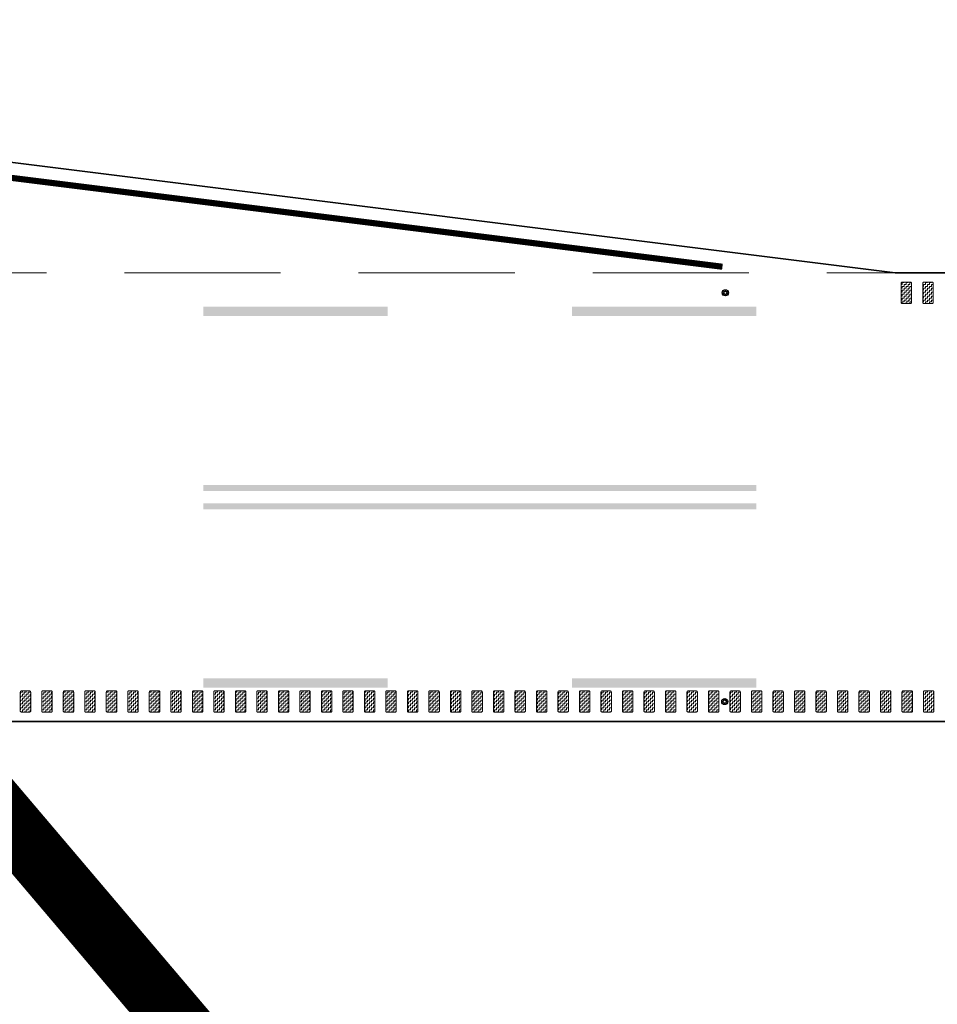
# Model space of a CAD drawing. Header units: metres. Extents: x -699 to 2316, y -1199 to 781.
# Tile 548 of 593: x 1191 to 1206, y -267 to -251. Entities that reach past the tile are written whole.
import ezdxf

# ---------------------------------------------------------------- set-up
doc = ezdxf.new("R2010")
doc.units = ezdxf.units.M
for name, pattern in [('HIDDENX2', [19.05, 12.7, -6.35]), ('VW-3-3_STREEP', [6, 3, -3]), ('VW-9-3_STREEP', [12, 9, -3])]:
    doc.linetypes.add(name, pattern=pattern)
for name, color, linetype, lineweight in [('N-WA-IE-MEUBILAIR_WEGMEUBILAIR-S', 7, 'Continuous', 25), ('N-WA-VW-MARKERING_DYNAMISCH-G', 7, 'Continuous', 35), ('N-WE-VH-KANTVERHARDING-G', 210, 'Continuous', 35), ('N-WE-VW-MARKERING_LANGS_STREEP_33-G', 7, 'VW-3-3_STREEP', 13), ('N-WE-VW-MARKERING_LANGS_STREEP_93-G', 7, 'VW-9-3_STREEP', 13), ('N-WE-VW-MARKERING_LANGS_STREEP_DOORGETROKKEN-G', 7, 'Continuous', 13)]:
    doc.layers.add(name, color=color, linetype=linetype, lineweight=lineweight)
doc.layers.add('X-XX-AL-TEKENBLAD_VIEWPORT-G', color=7, linetype='Continuous', lineweight=18, plot=False)
pattern_1 = [(180, (362.03036, 0), (-0.03175, -0.03175), [0.03175, -0.03175]), (270, (361.99861, 0), (0.03175, -0.03175), [0.03175, -0.03175])]

# ---------------------------------------------------------------- blocks, each defined once
blk = doc.blocks.new('SIE-WEG_GLASBOLREFLECTOR-SO')
for p, q in [((-0.38, 0), (-0.2, 0)), ((-0.14, 0.14), (-0.26, 0.26)), ((0, 0.2), (0, 0.37)), ((0.14, 0.14), (0.27, 0.26)), ((0.2, 0), (0.37, 0)), ((-0.26, -0.27), (-0.14, -0.14)), ((0, -0.38), (0, -0.2)), ((0.27, -0.27), (0.14, -0.14))]:
    blk.add_line(p, q)
for radius in [0.375, 0.2]:
    blk.add_circle((0, 0), radius)
blk = doc.blocks.new('glasbol')
at = {"layer": 'N-WA-IE-MEUBILAIR_WEGMEUBILAIR-S'}
blk.add_blockref('SIE-WEG_GLASBOLREFLECTOR-SO', (0, 0), dxfattribs=at)

msp = doc.modelspace()

# ---------------------------------------------------------------- hatches: boundary and pattern name
at = {"layer": 'N-WA-VW-MARKERING_DYNAMISCH-G', "lineweight": 9}
h = msp.add_hatch(dxfattribs=at)
h.set_pattern_fill('ZIGZAG', color=8, scale=0.01, angle=180, style=0)
h.set_pattern_definition(pattern_1)
edge = h.paths.add_edge_path()
edge.add_line((1205.2191, -254.8827), (1205.3491, -254.8827))
edge.add_arc((1205.3491, -254.9027), 0.02, 0, 90, ccw=False)
edge.add_line((1205.3691, -254.9027), (1205.3691, -255.2127))
edge.add_arc((1205.3491, -255.2127), 0.02, 270, 360, ccw=False)
edge.add_line((1205.3491, -255.2327), (1205.2191, -255.2327))
edge.add_arc((1205.2191, -255.2127), 0.02, 180, 270, ccw=False)
edge.add_line((1205.1991, -255.2127), (1205.1991, -254.9027))
edge.add_arc((1205.2191, -254.9027), 0.02, 90, 180, ccw=False)
h = msp.add_hatch(dxfattribs=at)
h.set_pattern_fill('ZIGZAG', color=8, scale=0.01, angle=180, style=0)
h.set_pattern_definition(pattern_1)
edge = h.paths.add_edge_path()
edge.add_line((1205.5691, -254.8827), (1205.6991, -254.8827))
edge.add_arc((1205.6991, -254.9027), 0.02, 0, 90, ccw=False)
edge.add_line((1205.7191, -254.9027), (1205.7191, -255.2127))
edge.add_arc((1205.6991, -255.2127), 0.02, 270, 360, ccw=False)
edge.add_line((1205.6991, -255.2327), (1205.5691, -255.2327))
edge.add_arc((1205.5691, -255.2127), 0.02, 180, 270, ccw=False)
edge.add_line((1205.5491, -255.2127), (1205.5491, -254.9027))
edge.add_arc((1205.5691, -254.9027), 0.02, 90, 180, ccw=False)
h = msp.add_hatch(dxfattribs=at)
h.set_pattern_fill('ZIGZAG', color=8, scale=0.01, angle=180, style=0)
h.set_pattern_definition(pattern_1)
edge = h.paths.add_edge_path()
edge.add_line((1190.8821, -261.5327), (1191.0121, -261.5327))
edge.add_arc((1191.0121, -261.5527), 0.02, 0, 90, ccw=False)
edge.add_line((1191.0321, -261.5527), (1191.0321, -261.8627))
edge.add_arc((1191.0121, -261.8627), 0.02, 270, 360, ccw=False)
edge.add_line((1191.0121, -261.8827), (1190.8821, -261.8827))
edge.add_arc((1190.8821, -261.8627), 0.02, 180, 270, ccw=False)
edge.add_line((1190.8621, -261.8627), (1190.8621, -261.5527))
edge.add_arc((1190.8821, -261.5527), 0.02, 90, 180, ccw=False)
h = msp.add_hatch(dxfattribs=at)
h.set_pattern_fill('ZIGZAG', color=8, scale=0.01, angle=180, style=0)
h.set_pattern_definition(pattern_1)
edge = h.paths.add_edge_path()
edge.add_line((1191.2321, -261.5327), (1191.3621, -261.5327))
edge.add_arc((1191.3621, -261.5527), 0.02, 0, 90, ccw=False)
edge.add_line((1191.3821, -261.5527), (1191.3821, -261.8627))
edge.add_arc((1191.3621, -261.8627), 0.02, 270, 360, ccw=False)
edge.add_line((1191.3621, -261.8827), (1191.2321, -261.8827))
edge.add_arc((1191.2321, -261.8627), 0.02, 180, 270, ccw=False)
edge.add_line((1191.2121, -261.8627), (1191.2121, -261.5527))
edge.add_arc((1191.2321, -261.5527), 0.02, 90, 180, ccw=False)
h = msp.add_hatch(dxfattribs=at)
h.set_pattern_fill('ZIGZAG', color=8, scale=0.01, angle=180, style=0)
h.set_pattern_definition(pattern_1)
edge = h.paths.add_edge_path()
edge.add_line((1191.5821, -261.5327), (1191.7121, -261.5327))
edge.add_arc((1191.7121, -261.5527), 0.02, 0, 90, ccw=False)
edge.add_line((1191.7321, -261.5527), (1191.7321, -261.8627))
edge.add_arc((1191.7121, -261.8627), 0.02, 270, 360, ccw=False)
edge.add_line((1191.7121, -261.8827), (1191.5821, -261.8827))
edge.add_arc((1191.5821, -261.8627), 0.02, 180, 270, ccw=False)
edge.add_line((1191.5621, -261.8627), (1191.5621, -261.5527))
edge.add_arc((1191.5821, -261.5527), 0.02, 90, 180, ccw=False)
h = msp.add_hatch(dxfattribs=at)
h.set_pattern_fill('ZIGZAG', color=8, scale=0.01, angle=180, style=0)
h.set_pattern_definition(pattern_1)
edge = h.paths.add_edge_path()
edge.add_line((1191.9321, -261.5327), (1192.0621, -261.5327))
edge.add_arc((1192.0621, -261.5527), 0.02, 0, 90, ccw=False)
edge.add_line((1192.0821, -261.5527), (1192.0821, -261.8627))
edge.add_arc((1192.0621, -261.8627), 0.02, 270, 360, ccw=False)
edge.add_line((1192.0621, -261.8827), (1191.9321, -261.8827))
edge.add_arc((1191.9321, -261.8627), 0.02, 180, 270, ccw=False)
edge.add_line((1191.9121, -261.8627), (1191.9121, -261.5527))
edge.add_arc((1191.9321, -261.5527), 0.02, 90, 180, ccw=False)
h = msp.add_hatch(dxfattribs=at)
h.set_pattern_fill('ZIGZAG', color=8, scale=0.01, angle=180, style=0)
h.set_pattern_definition(pattern_1)
edge = h.paths.add_edge_path()
edge.add_line((1192.2821, -261.5327), (1192.4121, -261.5327))
edge.add_arc((1192.4121, -261.5527), 0.02, 0, 90, ccw=False)
edge.add_line((1192.4321, -261.5527), (1192.4321, -261.8627))
edge.add_arc((1192.4121, -261.8627), 0.02, 270, 360, ccw=False)
edge.add_line((1192.4121, -261.8827), (1192.2821, -261.8827))
edge.add_arc((1192.2821, -261.8627), 0.02, 180, 270, ccw=False)
edge.add_line((1192.2621, -261.8627), (1192.2621, -261.5527))
edge.add_arc((1192.2821, -261.5527), 0.02, 90, 180, ccw=False)
h = msp.add_hatch(dxfattribs=at)
h.set_pattern_fill('ZIGZAG', color=8, scale=0.01, angle=180, style=0)
h.set_pattern_definition(pattern_1)
edge = h.paths.add_edge_path()
edge.add_line((1192.6321, -261.5327), (1192.7621, -261.5327))
edge.add_arc((1192.7621, -261.5527), 0.02, 0, 90, ccw=False)
edge.add_line((1192.7821, -261.5527), (1192.7821, -261.8627))
edge.add_arc((1192.7621, -261.8627), 0.02, 270, 360, ccw=False)
edge.add_line((1192.7621, -261.8827), (1192.6321, -261.8827))
edge.add_arc((1192.6321, -261.8627), 0.02, 180, 270, ccw=False)
edge.add_line((1192.6121, -261.8627), (1192.6121, -261.5527))
edge.add_arc((1192.6321, -261.5527), 0.02, 90, 180, ccw=False)
h = msp.add_hatch(dxfattribs=at)
h.set_pattern_fill('ZIGZAG', color=8, scale=0.01, angle=180, style=0)
h.set_pattern_definition(pattern_1)
edge = h.paths.add_edge_path()
edge.add_line((1192.9821, -261.5327), (1193.1121, -261.5327))
edge.add_arc((1193.1121, -261.5527), 0.02, 0, 90, ccw=False)
edge.add_line((1193.1321, -261.5527), (1193.1321, -261.8627))
edge.add_arc((1193.1121, -261.8627), 0.02, 270, 360, ccw=False)
edge.add_line((1193.1121, -261.8827), (1192.9821, -261.8827))
edge.add_arc((1192.9821, -261.8627), 0.02, 180, 270, ccw=False)
edge.add_line((1192.9621, -261.8627), (1192.9621, -261.5527))
edge.add_arc((1192.9821, -261.5527), 0.02, 90, 180, ccw=False)
h = msp.add_hatch(dxfattribs=at)
h.set_pattern_fill('ZIGZAG', color=8, scale=0.01, angle=180, style=0)
h.set_pattern_definition(pattern_1)
edge = h.paths.add_edge_path()
edge.add_line((1193.3321, -261.5327), (1193.4621, -261.5327))
edge.add_arc((1193.4621, -261.5527), 0.02, 0, 90, ccw=False)
edge.add_line((1193.4821, -261.5527), (1193.4821, -261.8627))
edge.add_arc((1193.4621, -261.8627), 0.02, 270, 360, ccw=False)
edge.add_line((1193.4621, -261.8827), (1193.3321, -261.8827))
edge.add_arc((1193.3321, -261.8627), 0.02, 180, 270, ccw=False)
edge.add_line((1193.3121, -261.8627), (1193.3121, -261.5527))
edge.add_arc((1193.3321, -261.5527), 0.02, 90, 180, ccw=False)
h = msp.add_hatch(dxfattribs=at)
h.set_pattern_fill('ZIGZAG', color=8, scale=0.01, angle=180, style=0)
h.set_pattern_definition(pattern_1)
edge = h.paths.add_edge_path()
edge.add_line((1193.6821, -261.5327), (1193.8121, -261.5327))
edge.add_arc((1193.8121, -261.5527), 0.02, 0, 90, ccw=False)
edge.add_line((1193.8321, -261.5527), (1193.8321, -261.8627))
edge.add_arc((1193.8121, -261.8627), 0.02, 270, 360, ccw=False)
edge.add_line((1193.8121, -261.8827), (1193.6821, -261.8827))
edge.add_arc((1193.6821, -261.8627), 0.02, 180, 270, ccw=False)
edge.add_line((1193.6621, -261.8627), (1193.6621, -261.5527))
edge.add_arc((1193.6821, -261.5527), 0.02, 90, 180, ccw=False)
h = msp.add_hatch(dxfattribs=at)
h.set_pattern_fill('ZIGZAG', color=8, scale=0.01, angle=180, style=0)
h.set_pattern_definition(pattern_1)
edge = h.paths.add_edge_path()
edge.add_line((1194.0321, -261.5327), (1194.1621, -261.5327))
edge.add_arc((1194.1621, -261.5527), 0.02, 0, 90, ccw=False)
edge.add_line((1194.1821, -261.5527), (1194.1821, -261.8627))
edge.add_arc((1194.1621, -261.8627), 0.02, 270, 360, ccw=False)
edge.add_line((1194.1621, -261.8827), (1194.0321, -261.8827))
edge.add_arc((1194.0321, -261.8627), 0.02, 180, 270, ccw=False)
edge.add_line((1194.0121, -261.8627), (1194.0121, -261.5527))
edge.add_arc((1194.0321, -261.5527), 0.02, 90, 180, ccw=False)
h = msp.add_hatch(dxfattribs=at)
h.set_pattern_fill('ZIGZAG', color=8, scale=0.01, angle=180, style=0)
h.set_pattern_definition(pattern_1)
edge = h.paths.add_edge_path()
edge.add_line((1194.3821, -261.5327), (1194.5121, -261.5327))
edge.add_arc((1194.5121, -261.5527), 0.02, 0, 90, ccw=False)
edge.add_line((1194.5321, -261.5527), (1194.5321, -261.8627))
edge.add_arc((1194.5121, -261.8627), 0.02, 270, 360, ccw=False)
edge.add_line((1194.5121, -261.8827), (1194.3821, -261.8827))
edge.add_arc((1194.3821, -261.8627), 0.02, 180, 270, ccw=False)
edge.add_line((1194.3621, -261.8627), (1194.3621, -261.5527))
edge.add_arc((1194.3821, -261.5527), 0.02, 90, 180, ccw=False)
h = msp.add_hatch(dxfattribs=at)
h.set_pattern_fill('ZIGZAG', color=8, scale=0.01, angle=180, style=0)
h.set_pattern_definition(pattern_1)
edge = h.paths.add_edge_path()
edge.add_line((1194.7321, -261.5327), (1194.8621, -261.5327))
edge.add_arc((1194.8621, -261.5527), 0.02, 0, 90, ccw=False)
edge.add_line((1194.8821, -261.5527), (1194.8821, -261.8627))
edge.add_arc((1194.8621, -261.8627), 0.02, 270, 360, ccw=False)
edge.add_line((1194.8621, -261.8827), (1194.7321, -261.8827))
edge.add_arc((1194.7321, -261.8627), 0.02, 180, 270, ccw=False)
edge.add_line((1194.7121, -261.8627), (1194.7121, -261.5527))
edge.add_arc((1194.7321, -261.5527), 0.02, 90, 180, ccw=False)
h = msp.add_hatch(dxfattribs=at)
h.set_pattern_fill('ZIGZAG', color=8, scale=0.01, angle=180, style=0)
h.set_pattern_definition(pattern_1)
edge = h.paths.add_edge_path()
edge.add_line((1195.0821, -261.5327), (1195.2121, -261.5327))
edge.add_arc((1195.2121, -261.5527), 0.02, 0, 90, ccw=False)
edge.add_line((1195.2321, -261.5527), (1195.2321, -261.8627))
edge.add_arc((1195.2121, -261.8627), 0.02, 270, 360, ccw=False)
edge.add_line((1195.2121, -261.8827), (1195.0821, -261.8827))
edge.add_arc((1195.0821, -261.8627), 0.02, 180, 270, ccw=False)
edge.add_line((1195.0621, -261.8627), (1195.0621, -261.5527))
edge.add_arc((1195.0821, -261.5527), 0.02, 90, 180, ccw=False)
h = msp.add_hatch(dxfattribs=at)
h.set_pattern_fill('ZIGZAG', color=8, scale=0.01, angle=180, style=0)
h.set_pattern_definition(pattern_1)
edge = h.paths.add_edge_path()
edge.add_line((1195.4321, -261.5327), (1195.5621, -261.5327))
edge.add_arc((1195.5621, -261.5527), 0.02, 0, 90, ccw=False)
edge.add_line((1195.5821, -261.5527), (1195.5821, -261.8627))
edge.add_arc((1195.5621, -261.8627), 0.02, 270, 360, ccw=False)
edge.add_line((1195.5621, -261.8827), (1195.4321, -261.8827))
edge.add_arc((1195.4321, -261.8627), 0.02, 180, 270, ccw=False)
edge.add_line((1195.4121, -261.8627), (1195.4121, -261.5527))
edge.add_arc((1195.4321, -261.5527), 0.02, 90, 180, ccw=False)
h = msp.add_hatch(dxfattribs=at)
h.set_pattern_fill('ZIGZAG', color=8, scale=0.01, angle=180, style=0)
h.set_pattern_definition(pattern_1)
edge = h.paths.add_edge_path()
edge.add_line((1195.7821, -261.5327), (1195.9121, -261.5327))
edge.add_arc((1195.9121, -261.5527), 0.02, 0, 90, ccw=False)
edge.add_line((1195.9321, -261.5527), (1195.9321, -261.8627))
edge.add_arc((1195.9121, -261.8627), 0.02, 270, 360, ccw=False)
edge.add_line((1195.9121, -261.8827), (1195.7821, -261.8827))
edge.add_arc((1195.7821, -261.8627), 0.02, 180, 270, ccw=False)
edge.add_line((1195.7621, -261.8627), (1195.7621, -261.5527))
edge.add_arc((1195.7821, -261.5527), 0.02, 90, 180, ccw=False)
h = msp.add_hatch(dxfattribs=at)
h.set_pattern_fill('ZIGZAG', color=8, scale=0.01, angle=180, style=0)
h.set_pattern_definition(pattern_1)
edge = h.paths.add_edge_path()
edge.add_line((1196.1321, -261.5327), (1196.2621, -261.5327))
edge.add_arc((1196.2621, -261.5527), 0.02, 0, 90, ccw=False)
edge.add_line((1196.2821, -261.5527), (1196.2821, -261.8627))
edge.add_arc((1196.2621, -261.8627), 0.02, 270, 360, ccw=False)
edge.add_line((1196.2621, -261.8827), (1196.1321, -261.8827))
edge.add_arc((1196.1321, -261.8627), 0.02, 180, 270, ccw=False)
edge.add_line((1196.1121, -261.8627), (1196.1121, -261.5527))
edge.add_arc((1196.1321, -261.5527), 0.02, 90, 180, ccw=False)
h = msp.add_hatch(dxfattribs=at)
h.set_pattern_fill('ZIGZAG', color=8, scale=0.01, angle=180, style=0)
h.set_pattern_definition(pattern_1)
edge = h.paths.add_edge_path()
edge.add_line((1196.4821, -261.5327), (1196.6121, -261.5327))
edge.add_arc((1196.6121, -261.5527), 0.02, 0, 90, ccw=False)
edge.add_line((1196.6321, -261.5527), (1196.6321, -261.8627))
edge.add_arc((1196.6121, -261.8627), 0.02, 270, 360, ccw=False)
edge.add_line((1196.6121, -261.8827), (1196.4821, -261.8827))
edge.add_arc((1196.4821, -261.8627), 0.02, 180, 270, ccw=False)
edge.add_line((1196.4621, -261.8627), (1196.4621, -261.5527))
edge.add_arc((1196.4821, -261.5527), 0.02, 90, 180, ccw=False)
h = msp.add_hatch(dxfattribs=at)
h.set_pattern_fill('ZIGZAG', color=8, scale=0.01, angle=180, style=0)
h.set_pattern_definition(pattern_1)
edge = h.paths.add_edge_path()
edge.add_line((1196.8321, -261.5327), (1196.9621, -261.5327))
edge.add_arc((1196.9621, -261.5527), 0.02, 0, 90, ccw=False)
edge.add_line((1196.9821, -261.5527), (1196.9821, -261.8627))
edge.add_arc((1196.9621, -261.8627), 0.02, 270, 360, ccw=False)
edge.add_line((1196.9621, -261.8827), (1196.8321, -261.8827))
edge.add_arc((1196.8321, -261.8627), 0.02, 180, 270, ccw=False)
edge.add_line((1196.8121, -261.8627), (1196.8121, -261.5527))
edge.add_arc((1196.8321, -261.5527), 0.02, 90, 180, ccw=False)
h = msp.add_hatch(dxfattribs=at)
h.set_pattern_fill('ZIGZAG', color=8, scale=0.01, angle=180, style=0)
h.set_pattern_definition(pattern_1)
edge = h.paths.add_edge_path()
edge.add_line((1197.1821, -261.5327), (1197.3121, -261.5327))
edge.add_arc((1197.3121, -261.5527), 0.02, 0, 90, ccw=False)
edge.add_line((1197.3321, -261.5527), (1197.3321, -261.8627))
edge.add_arc((1197.3121, -261.8627), 0.02, 270, 360, ccw=False)
edge.add_line((1197.3121, -261.8827), (1197.1821, -261.8827))
edge.add_arc((1197.1821, -261.8627), 0.02, 180, 270, ccw=False)
edge.add_line((1197.1621, -261.8627), (1197.1621, -261.5527))
edge.add_arc((1197.1821, -261.5527), 0.02, 90, 180, ccw=False)
h = msp.add_hatch(dxfattribs=at)
h.set_pattern_fill('ZIGZAG', color=8, scale=0.01, angle=180, style=0)
h.set_pattern_definition(pattern_1)
edge = h.paths.add_edge_path()
edge.add_line((1197.5321, -261.5327), (1197.6621, -261.5327))
edge.add_arc((1197.6621, -261.5527), 0.02, 0, 90, ccw=False)
edge.add_line((1197.6821, -261.5527), (1197.6821, -261.8627))
edge.add_arc((1197.6621, -261.8627), 0.02, 270, 360, ccw=False)
edge.add_line((1197.6621, -261.8827), (1197.5321, -261.8827))
edge.add_arc((1197.5321, -261.8627), 0.02, 180, 270, ccw=False)
edge.add_line((1197.5121, -261.8627), (1197.5121, -261.5527))
edge.add_arc((1197.5321, -261.5527), 0.02, 90, 180, ccw=False)
h = msp.add_hatch(dxfattribs=at)
h.set_pattern_fill('ZIGZAG', color=8, scale=0.01, angle=180, style=0)
h.set_pattern_definition(pattern_1)
edge = h.paths.add_edge_path()
edge.add_line((1197.8821, -261.5327), (1198.0121, -261.5327))
edge.add_arc((1198.0121, -261.5527), 0.02, 0, 90, ccw=False)
edge.add_line((1198.0321, -261.5527), (1198.0321, -261.8627))
edge.add_arc((1198.0121, -261.8627), 0.02, 270, 360, ccw=False)
edge.add_line((1198.0121, -261.8827), (1197.8821, -261.8827))
edge.add_arc((1197.8821, -261.8627), 0.02, 180, 270, ccw=False)
edge.add_line((1197.8621, -261.8627), (1197.8621, -261.5527))
edge.add_arc((1197.8821, -261.5527), 0.02, 90, 180, ccw=False)
h = msp.add_hatch(dxfattribs=at)
h.set_pattern_fill('ZIGZAG', color=8, scale=0.01, angle=180, style=0)
h.set_pattern_definition(pattern_1)
edge = h.paths.add_edge_path()
edge.add_line((1198.2321, -261.5327), (1198.3621, -261.5327))
edge.add_arc((1198.3621, -261.5527), 0.02, 0, 90, ccw=False)
edge.add_line((1198.3821, -261.5527), (1198.3821, -261.8627))
edge.add_arc((1198.3621, -261.8627), 0.02, 270, 360, ccw=False)
edge.add_line((1198.3621, -261.8827), (1198.2321, -261.8827))
edge.add_arc((1198.2321, -261.8627), 0.02, 180, 270, ccw=False)
edge.add_line((1198.2121, -261.8627), (1198.2121, -261.5527))
edge.add_arc((1198.2321, -261.5527), 0.02, 90, 180, ccw=False)
h = msp.add_hatch(dxfattribs=at)
h.set_pattern_fill('ZIGZAG', color=8, scale=0.01, angle=180, style=0)
h.set_pattern_definition(pattern_1)
edge = h.paths.add_edge_path()
edge.add_line((1198.5821, -261.5327), (1198.7121, -261.5327))
edge.add_arc((1198.7121, -261.5527), 0.02, 0, 90, ccw=False)
edge.add_line((1198.7321, -261.5527), (1198.7321, -261.8627))
edge.add_arc((1198.7121, -261.8627), 0.02, 270, 360, ccw=False)
edge.add_line((1198.7121, -261.8827), (1198.5821, -261.8827))
edge.add_arc((1198.5821, -261.8627), 0.02, 180, 270, ccw=False)
edge.add_line((1198.5621, -261.8627), (1198.5621, -261.5527))
edge.add_arc((1198.5821, -261.5527), 0.02, 90, 180, ccw=False)
h = msp.add_hatch(dxfattribs=at)
h.set_pattern_fill('ZIGZAG', color=8, scale=0.01, angle=180, style=0)
h.set_pattern_definition(pattern_1)
edge = h.paths.add_edge_path()
edge.add_line((1198.9321, -261.5327), (1199.0621, -261.5327))
edge.add_arc((1199.0621, -261.5527), 0.02, 0, 90, ccw=False)
edge.add_line((1199.0821, -261.5527), (1199.0821, -261.8627))
edge.add_arc((1199.0621, -261.8627), 0.02, 270, 360, ccw=False)
edge.add_line((1199.0621, -261.8827), (1198.9321, -261.8827))
edge.add_arc((1198.9321, -261.8627), 0.02, 180, 270, ccw=False)
edge.add_line((1198.9121, -261.8627), (1198.9121, -261.5527))
edge.add_arc((1198.9321, -261.5527), 0.02, 90, 180, ccw=False)
h = msp.add_hatch(dxfattribs=at)
h.set_pattern_fill('ZIGZAG', color=8, scale=0.01, angle=180, style=0)
h.set_pattern_definition(pattern_1)
edge = h.paths.add_edge_path()
edge.add_line((1199.2821, -261.5327), (1199.4121, -261.5327))
edge.add_arc((1199.4121, -261.5527), 0.02, 0, 90, ccw=False)
edge.add_line((1199.4321, -261.5527), (1199.4321, -261.8627))
edge.add_arc((1199.4121, -261.8627), 0.02, 270, 360, ccw=False)
edge.add_line((1199.4121, -261.8827), (1199.2821, -261.8827))
edge.add_arc((1199.2821, -261.8627), 0.02, 180, 270, ccw=False)
edge.add_line((1199.2621, -261.8627), (1199.2621, -261.5527))
edge.add_arc((1199.2821, -261.5527), 0.02, 90, 180, ccw=False)
h = msp.add_hatch(dxfattribs=at)
h.set_pattern_fill('ZIGZAG', color=8, scale=0.01, angle=180, style=0)
h.set_pattern_definition(pattern_1)
edge = h.paths.add_edge_path()
edge.add_line((1199.6321, -261.5327), (1199.7621, -261.5327))
edge.add_arc((1199.7621, -261.5527), 0.02, 0, 90, ccw=False)
edge.add_line((1199.7821, -261.5527), (1199.7821, -261.8627))
edge.add_arc((1199.7621, -261.8627), 0.02, 270, 360, ccw=False)
edge.add_line((1199.7621, -261.8827), (1199.6321, -261.8827))
edge.add_arc((1199.6321, -261.8627), 0.02, 180, 270, ccw=False)
edge.add_line((1199.6121, -261.8627), (1199.6121, -261.5527))
edge.add_arc((1199.6321, -261.5527), 0.02, 90, 180, ccw=False)
h = msp.add_hatch(dxfattribs=at)
h.set_pattern_fill('ZIGZAG', color=8, scale=0.01, angle=180, style=0)
h.set_pattern_definition(pattern_1)
edge = h.paths.add_edge_path()
edge.add_line((1199.9821, -261.5327), (1200.1121, -261.5327))
edge.add_arc((1200.1121, -261.5527), 0.02, 0, 90, ccw=False)
edge.add_line((1200.1321, -261.5527), (1200.1321, -261.8627))
edge.add_arc((1200.1121, -261.8627), 0.02, 270, 360, ccw=False)
edge.add_line((1200.1121, -261.8827), (1199.9821, -261.8827))
edge.add_arc((1199.9821, -261.8627), 0.02, 180, 270, ccw=False)
edge.add_line((1199.9621, -261.8627), (1199.9621, -261.5527))
edge.add_arc((1199.9821, -261.5527), 0.02, 90, 180, ccw=False)
h = msp.add_hatch(dxfattribs=at)
h.set_pattern_fill('ZIGZAG', color=8, scale=0.01, angle=180, style=0)
h.set_pattern_definition(pattern_1)
edge = h.paths.add_edge_path()
edge.add_line((1200.3321, -261.5327), (1200.4621, -261.5327))
edge.add_arc((1200.4621, -261.5527), 0.02, 0, 90, ccw=False)
edge.add_line((1200.4821, -261.5527), (1200.4821, -261.8627))
edge.add_arc((1200.4621, -261.8627), 0.02, 270, 360, ccw=False)
edge.add_line((1200.4621, -261.8827), (1200.3321, -261.8827))
edge.add_arc((1200.3321, -261.8627), 0.02, 180, 270, ccw=False)
edge.add_line((1200.3121, -261.8627), (1200.3121, -261.5527))
edge.add_arc((1200.3321, -261.5527), 0.02, 90, 180, ccw=False)
h = msp.add_hatch(dxfattribs=at)
h.set_pattern_fill('ZIGZAG', color=8, scale=0.01, angle=180, style=0)
h.set_pattern_definition(pattern_1)
edge = h.paths.add_edge_path()
edge.add_line((1200.6821, -261.5327), (1200.8121, -261.5327))
edge.add_arc((1200.8121, -261.5527), 0.02, 0, 90, ccw=False)
edge.add_line((1200.8321, -261.5527), (1200.8321, -261.8627))
edge.add_arc((1200.8121, -261.8627), 0.02, 270, 360, ccw=False)
edge.add_line((1200.8121, -261.8827), (1200.6821, -261.8827))
edge.add_arc((1200.6821, -261.8627), 0.02, 180, 270, ccw=False)
edge.add_line((1200.6621, -261.8627), (1200.6621, -261.5527))
edge.add_arc((1200.6821, -261.5527), 0.02, 90, 180, ccw=False)
h = msp.add_hatch(dxfattribs=at)
h.set_pattern_fill('ZIGZAG', color=8, scale=0.01, angle=180, style=0)
h.set_pattern_definition(pattern_1)
edge = h.paths.add_edge_path()
edge.add_line((1201.0321, -261.5327), (1201.1621, -261.5327))
edge.add_arc((1201.1621, -261.5527), 0.02, 0, 90, ccw=False)
edge.add_line((1201.1821, -261.5527), (1201.1821, -261.8627))
edge.add_arc((1201.1621, -261.8627), 0.02, 270, 360, ccw=False)
edge.add_line((1201.1621, -261.8827), (1201.0321, -261.8827))
edge.add_arc((1201.0321, -261.8627), 0.02, 180, 270, ccw=False)
edge.add_line((1201.0121, -261.8627), (1201.0121, -261.5527))
edge.add_arc((1201.0321, -261.5527), 0.02, 90, 180, ccw=False)
h = msp.add_hatch(dxfattribs=at)
h.set_pattern_fill('ZIGZAG', color=8, scale=0.01, angle=180, style=0)
h.set_pattern_definition(pattern_1)
edge = h.paths.add_edge_path()
edge.add_line((1201.3821, -261.5327), (1201.5121, -261.5327))
edge.add_arc((1201.5121, -261.5527), 0.02, 0, 90, ccw=False)
edge.add_line((1201.5321, -261.5527), (1201.5321, -261.8627))
edge.add_arc((1201.5121, -261.8627), 0.02, 270, 360, ccw=False)
edge.add_line((1201.5121, -261.8827), (1201.3821, -261.8827))
edge.add_arc((1201.3821, -261.8627), 0.02, 180, 270, ccw=False)
edge.add_line((1201.3621, -261.8627), (1201.3621, -261.5527))
edge.add_arc((1201.3821, -261.5527), 0.02, 90, 180, ccw=False)
h = msp.add_hatch(dxfattribs=at)
h.set_pattern_fill('ZIGZAG', color=8, scale=0.01, angle=180, style=0)
h.set_pattern_definition(pattern_1)
edge = h.paths.add_edge_path()
edge.add_line((1201.7321, -261.5327), (1201.8621, -261.5327))
edge.add_arc((1201.8621, -261.5527), 0.02, 0, 90, ccw=False)
edge.add_line((1201.8821, -261.5527), (1201.8821, -261.8627))
edge.add_arc((1201.8621, -261.8627), 0.02, 270, 360, ccw=False)
edge.add_line((1201.8621, -261.8827), (1201.7321, -261.8827))
edge.add_arc((1201.7321, -261.8627), 0.02, 180, 270, ccw=False)
edge.add_line((1201.7121, -261.8627), (1201.7121, -261.5527))
edge.add_arc((1201.7321, -261.5527), 0.02, 90, 180, ccw=False)
h = msp.add_hatch(dxfattribs=at)
h.set_pattern_fill('ZIGZAG', color=8, scale=0.01, angle=180, style=0)
h.set_pattern_definition(pattern_1)
edge = h.paths.add_edge_path()
edge.add_line((1202.0821, -261.5327), (1202.2121, -261.5327))
edge.add_arc((1202.2121, -261.5527), 0.02, 0, 90, ccw=False)
edge.add_line((1202.2321, -261.5527), (1202.2321, -261.8627))
edge.add_arc((1202.2121, -261.8627), 0.02, 270, 360, ccw=False)
edge.add_line((1202.2121, -261.8827), (1202.0821, -261.8827))
edge.add_arc((1202.0821, -261.8627), 0.02, 180, 270, ccw=False)
edge.add_line((1202.0621, -261.8627), (1202.0621, -261.5527))
edge.add_arc((1202.0821, -261.5527), 0.02, 90, 180, ccw=False)
h = msp.add_hatch(dxfattribs=at)
h.set_pattern_fill('ZIGZAG', color=8, scale=0.01, angle=180, style=0)
h.set_pattern_definition(pattern_1)
edge = h.paths.add_edge_path()
edge.add_line((1202.4321, -261.5327), (1202.5621, -261.5327))
edge.add_arc((1202.5621, -261.5527), 0.02, 0, 90, ccw=False)
edge.add_line((1202.5821, -261.5527), (1202.5821, -261.8627))
edge.add_arc((1202.5621, -261.8627), 0.02, 270, 360, ccw=False)
edge.add_line((1202.5621, -261.8827), (1202.4321, -261.8827))
edge.add_arc((1202.4321, -261.8627), 0.02, 180, 270, ccw=False)
edge.add_line((1202.4121, -261.8627), (1202.4121, -261.5527))
edge.add_arc((1202.4321, -261.5527), 0.02, 90, 180, ccw=False)
h = msp.add_hatch(dxfattribs=at)
h.set_pattern_fill('ZIGZAG', color=8, scale=0.01, angle=180, style=0)
h.set_pattern_definition(pattern_1)
edge = h.paths.add_edge_path()
edge.add_line((1202.7821, -261.5327), (1202.9121, -261.5327))
edge.add_arc((1202.9121, -261.5527), 0.02, 0, 90, ccw=False)
edge.add_line((1202.9321, -261.5527), (1202.9321, -261.8627))
edge.add_arc((1202.9121, -261.8627), 0.02, 270, 360, ccw=False)
edge.add_line((1202.9121, -261.8827), (1202.7821, -261.8827))
edge.add_arc((1202.7821, -261.8627), 0.02, 180, 270, ccw=False)
edge.add_line((1202.7621, -261.8627), (1202.7621, -261.5527))
edge.add_arc((1202.7821, -261.5527), 0.02, 90, 180, ccw=False)
h = msp.add_hatch(dxfattribs=at)
h.set_pattern_fill('ZIGZAG', color=8, scale=0.01, angle=180, style=0)
h.set_pattern_definition(pattern_1)
edge = h.paths.add_edge_path()
edge.add_line((1203.1321, -261.5327), (1203.2621, -261.5327))
edge.add_arc((1203.2621, -261.5527), 0.02, 0, 90, ccw=False)
edge.add_line((1203.2821, -261.5527), (1203.2821, -261.8627))
edge.add_arc((1203.2621, -261.8627), 0.02, 270, 360, ccw=False)
edge.add_line((1203.2621, -261.8827), (1203.1321, -261.8827))
edge.add_arc((1203.1321, -261.8627), 0.02, 180, 270, ccw=False)
edge.add_line((1203.1121, -261.8627), (1203.1121, -261.5527))
edge.add_arc((1203.1321, -261.5527), 0.02, 90, 180, ccw=False)
h = msp.add_hatch(dxfattribs=at)
h.set_pattern_fill('ZIGZAG', color=8, scale=0.01, angle=180, style=0)
h.set_pattern_definition(pattern_1)
edge = h.paths.add_edge_path()
edge.add_line((1203.4821, -261.5327), (1203.6121, -261.5327))
edge.add_arc((1203.6121, -261.5527), 0.02, 0, 90, ccw=False)
edge.add_line((1203.6321, -261.5527), (1203.6321, -261.8627))
edge.add_arc((1203.6121, -261.8627), 0.02, 270, 360, ccw=False)
edge.add_line((1203.6121, -261.8827), (1203.4821, -261.8827))
edge.add_arc((1203.4821, -261.8627), 0.02, 180, 270, ccw=False)
edge.add_line((1203.4621, -261.8627), (1203.4621, -261.5527))
edge.add_arc((1203.4821, -261.5527), 0.02, 90, 180, ccw=False)
h = msp.add_hatch(dxfattribs=at)
h.set_pattern_fill('ZIGZAG', color=8, scale=0.01, angle=180, style=0)
h.set_pattern_definition(pattern_1)
edge = h.paths.add_edge_path()
edge.add_line((1203.8321, -261.5327), (1203.9621, -261.5327))
edge.add_arc((1203.9621, -261.5527), 0.02, 0, 90, ccw=False)
edge.add_line((1203.9821, -261.5527), (1203.9821, -261.8627))
edge.add_arc((1203.9621, -261.8627), 0.02, 270, 360, ccw=False)
edge.add_line((1203.9621, -261.8827), (1203.8321, -261.8827))
edge.add_arc((1203.8321, -261.8627), 0.02, 180, 270, ccw=False)
edge.add_line((1203.8121, -261.8627), (1203.8121, -261.5527))
edge.add_arc((1203.8321, -261.5527), 0.02, 90, 180, ccw=False)
h = msp.add_hatch(dxfattribs=at)
h.set_pattern_fill('ZIGZAG', color=8, scale=0.01, angle=180, style=0)
h.set_pattern_definition(pattern_1)
edge = h.paths.add_edge_path()
edge.add_line((1204.1821, -261.5327), (1204.3121, -261.5327))
edge.add_arc((1204.3121, -261.5527), 0.02, 0, 90, ccw=False)
edge.add_line((1204.3321, -261.5527), (1204.3321, -261.8627))
edge.add_arc((1204.3121, -261.8627), 0.02, 270, 360, ccw=False)
edge.add_line((1204.3121, -261.8827), (1204.1821, -261.8827))
edge.add_arc((1204.1821, -261.8627), 0.02, 180, 270, ccw=False)
edge.add_line((1204.1621, -261.8627), (1204.1621, -261.5527))
edge.add_arc((1204.1821, -261.5527), 0.02, 90, 180, ccw=False)
h = msp.add_hatch(dxfattribs=at)
h.set_pattern_fill('ZIGZAG', color=8, scale=0.01, angle=180, style=0)
h.set_pattern_definition(pattern_1)
edge = h.paths.add_edge_path()
edge.add_line((1204.5321, -261.5327), (1204.6621, -261.5327))
edge.add_arc((1204.6621, -261.5527), 0.02, 0, 90, ccw=False)
edge.add_line((1204.6821, -261.5527), (1204.6821, -261.8627))
edge.add_arc((1204.6621, -261.8627), 0.02, 270, 360, ccw=False)
edge.add_line((1204.6621, -261.8827), (1204.5321, -261.8827))
edge.add_arc((1204.5321, -261.8627), 0.02, 180, 270, ccw=False)
edge.add_line((1204.5121, -261.8627), (1204.5121, -261.5527))
edge.add_arc((1204.5321, -261.5527), 0.02, 90, 180, ccw=False)
h = msp.add_hatch(dxfattribs=at)
h.set_pattern_fill('ZIGZAG', color=8, scale=0.01, angle=180, style=0)
h.set_pattern_definition(pattern_1)
edge = h.paths.add_edge_path()
edge.add_line((1204.8821, -261.5327), (1205.0121, -261.5327))
edge.add_arc((1205.0121, -261.5527), 0.02, 0, 90, ccw=False)
edge.add_line((1205.0321, -261.5527), (1205.0321, -261.8627))
edge.add_arc((1205.0121, -261.8627), 0.02, 270, 360, ccw=False)
edge.add_line((1205.0121, -261.8827), (1204.8821, -261.8827))
edge.add_arc((1204.8821, -261.8627), 0.02, 180, 270, ccw=False)
edge.add_line((1204.8621, -261.8627), (1204.8621, -261.5527))
edge.add_arc((1204.8821, -261.5527), 0.02, 90, 180, ccw=False)
h = msp.add_hatch(dxfattribs=at)
h.set_pattern_fill('ZIGZAG', color=8, scale=0.01, angle=180, style=0)
h.set_pattern_definition(pattern_1)
edge = h.paths.add_edge_path()
edge.add_line((1205.2321, -261.5327), (1205.3621, -261.5327))
edge.add_arc((1205.3621, -261.5527), 0.02, 0, 90, ccw=False)
edge.add_line((1205.3821, -261.5527), (1205.3821, -261.8627))
edge.add_arc((1205.3621, -261.8627), 0.02, 270, 360, ccw=False)
edge.add_line((1205.3621, -261.8827), (1205.2321, -261.8827))
edge.add_arc((1205.2321, -261.8627), 0.02, 180, 270, ccw=False)
edge.add_line((1205.2121, -261.8627), (1205.2121, -261.5527))
edge.add_arc((1205.2321, -261.5527), 0.02, 90, 180, ccw=False)
h = msp.add_hatch(dxfattribs=at)
h.set_pattern_fill('ZIGZAG', color=8, scale=0.01, angle=180, style=0)
h.set_pattern_definition(pattern_1)
edge = h.paths.add_edge_path()
edge.add_line((1205.5821, -261.5327), (1205.7121, -261.5327))
edge.add_arc((1205.7121, -261.5527), 0.02, 0, 90, ccw=False)
edge.add_line((1205.7321, -261.5527), (1205.7321, -261.8627))
edge.add_arc((1205.7121, -261.8627), 0.02, 270, 360, ccw=False)
edge.add_line((1205.7121, -261.8827), (1205.5821, -261.8827))
edge.add_arc((1205.5821, -261.8627), 0.02, 180, 270, ccw=False)
edge.add_line((1205.5621, -261.8627), (1205.5621, -261.5527))
edge.add_arc((1205.5821, -261.5527), 0.02, 90, 180, ccw=False)

# ---------------------------------------------------------------- linework, layer by layer
at = {"layer": 'N-WA-VW-MARKERING_DYNAMISCH-G', "color": 8, "lineweight": 9}
for points in [[(1205.2191, -254.8827), (1205.3491, -254.8827, -0.4142136), (1205.3691, -254.9027), (1205.3691, -255.2127, -0.4142136), (1205.3491, -255.2327), (1205.2191, -255.2327, -0.4142136), (1205.1991, -255.2127), (1205.1991, -254.9027, -0.4142136)], [(1205.5691, -254.8827), (1205.6991, -254.8827, -0.4142136), (1205.7191, -254.9027), (1205.7191, -255.2127, -0.4142136), (1205.6991, -255.2327), (1205.5691, -255.2327, -0.4142136), (1205.5491, -255.2127), (1205.5491, -254.9027, -0.4142136)], [(1190.8821, -261.5327), (1191.0121, -261.5327, -0.4142136), (1191.0321, -261.5527), (1191.0321, -261.8627, -0.4142136), (1191.0121, -261.8827), (1190.8821, -261.8827, -0.4142136), (1190.8621, -261.8627), (1190.8621, -261.5527, -0.4142136)], [(1191.2321, -261.5327), (1191.3621, -261.5327, -0.4142136), (1191.3821, -261.5527), (1191.3821, -261.8627, -0.4142136), (1191.3621, -261.8827), (1191.2321, -261.8827, -0.4142136), (1191.2121, -261.8627), (1191.2121, -261.5527, -0.4142136)], [(1191.5821, -261.5327), (1191.7121, -261.5327, -0.4142136), (1191.7321, -261.5527), (1191.7321, -261.8627, -0.4142136), (1191.7121, -261.8827), (1191.5821, -261.8827, -0.4142136), (1191.5621, -261.8627), (1191.5621, -261.5527, -0.4142136)], [(1191.9321, -261.5327), (1192.0621, -261.5327, -0.4142136), (1192.0821, -261.5527), (1192.0821, -261.8627, -0.4142136), (1192.0621, -261.8827), (1191.9321, -261.8827, -0.4142136), (1191.9121, -261.8627), (1191.9121, -261.5527, -0.4142136)], [(1192.2821, -261.5327), (1192.4121, -261.5327, -0.4142136), (1192.4321, -261.5527), (1192.4321, -261.8627, -0.4142136), (1192.4121, -261.8827), (1192.2821, -261.8827, -0.4142136), (1192.2621, -261.8627), (1192.2621, -261.5527, -0.4142136)], [(1192.6321, -261.5327), (1192.7621, -261.5327, -0.4142136), (1192.7821, -261.5527), (1192.7821, -261.8627, -0.4142136), (1192.7621, -261.8827), (1192.6321, -261.8827, -0.4142136), (1192.6121, -261.8627), (1192.6121, -261.5527, -0.4142136)], [(1192.9821, -261.5327), (1193.1121, -261.5327, -0.4142136), (1193.1321, -261.5527), (1193.1321, -261.8627, -0.4142136), (1193.1121, -261.8827), (1192.9821, -261.8827, -0.4142136), (1192.9621, -261.8627), (1192.9621, -261.5527, -0.4142136)], [(1193.3321, -261.5327), (1193.4621, -261.5327, -0.4142136), (1193.4821, -261.5527), (1193.4821, -261.8627, -0.4142136), (1193.4621, -261.8827), (1193.3321, -261.8827, -0.4142136), (1193.3121, -261.8627), (1193.3121, -261.5527, -0.4142136)], [(1193.6821, -261.5327), (1193.8121, -261.5327, -0.4142136), (1193.8321, -261.5527), (1193.8321, -261.8627, -0.4142136), (1193.8121, -261.8827), (1193.6821, -261.8827, -0.4142136), (1193.6621, -261.8627), (1193.6621, -261.5527, -0.4142136)], [(1194.0321, -261.5327), (1194.1621, -261.5327, -0.4142136), (1194.1821, -261.5527), (1194.1821, -261.8627, -0.4142136), (1194.1621, -261.8827), (1194.0321, -261.8827, -0.4142136), (1194.0121, -261.8627), (1194.0121, -261.5527, -0.4142136)], [(1194.3821, -261.5327), (1194.5121, -261.5327, -0.4142136), (1194.5321, -261.5527), (1194.5321, -261.8627, -0.4142136), (1194.5121, -261.8827), (1194.3821, -261.8827, -0.4142136), (1194.3621, -261.8627), (1194.3621, -261.5527, -0.4142136)], [(1194.7321, -261.5327), (1194.8621, -261.5327, -0.4142136), (1194.8821, -261.5527), (1194.8821, -261.8627, -0.4142136), (1194.8621, -261.8827), (1194.7321, -261.8827, -0.4142136), (1194.7121, -261.8627), (1194.7121, -261.5527, -0.4142136)], [(1195.0821, -261.5327), (1195.2121, -261.5327, -0.4142136), (1195.2321, -261.5527), (1195.2321, -261.8627, -0.4142136), (1195.2121, -261.8827), (1195.0821, -261.8827, -0.4142136), (1195.0621, -261.8627), (1195.0621, -261.5527, -0.4142136)], [(1195.4321, -261.5327), (1195.5621, -261.5327, -0.4142136), (1195.5821, -261.5527), (1195.5821, -261.8627, -0.4142136), (1195.5621, -261.8827), (1195.4321, -261.8827, -0.4142136), (1195.4121, -261.8627), (1195.4121, -261.5527, -0.4142136)], [(1195.7821, -261.5327), (1195.9121, -261.5327, -0.4142136), (1195.9321, -261.5527), (1195.9321, -261.8627, -0.4142136), (1195.9121, -261.8827), (1195.7821, -261.8827, -0.4142136), (1195.7621, -261.8627), (1195.7621, -261.5527, -0.4142136)], [(1196.1321, -261.5327), (1196.2621, -261.5327, -0.4142136), (1196.2821, -261.5527), (1196.2821, -261.8627, -0.4142136), (1196.2621, -261.8827), (1196.1321, -261.8827, -0.4142136), (1196.1121, -261.8627), (1196.1121, -261.5527, -0.4142136)], [(1196.4821, -261.5327), (1196.6121, -261.5327, -0.4142136), (1196.6321, -261.5527), (1196.6321, -261.8627, -0.4142136), (1196.6121, -261.8827), (1196.4821, -261.8827, -0.4142136), (1196.4621, -261.8627), (1196.4621, -261.5527, -0.4142136)], [(1196.8321, -261.5327), (1196.9621, -261.5327, -0.4142136), (1196.9821, -261.5527), (1196.9821, -261.8627, -0.4142136), (1196.9621, -261.8827), (1196.8321, -261.8827, -0.4142136), (1196.8121, -261.8627), (1196.8121, -261.5527, -0.4142136)], [(1197.1821, -261.5327), (1197.3121, -261.5327, -0.4142136), (1197.3321, -261.5527), (1197.3321, -261.8627, -0.4142136), (1197.3121, -261.8827), (1197.1821, -261.8827, -0.4142136), (1197.1621, -261.8627), (1197.1621, -261.5527, -0.4142136)], [(1197.5321, -261.5327), (1197.6621, -261.5327, -0.4142136), (1197.6821, -261.5527), (1197.6821, -261.8627, -0.4142136), (1197.6621, -261.8827), (1197.5321, -261.8827, -0.4142136), (1197.5121, -261.8627), (1197.5121, -261.5527, -0.4142136)], [(1197.8821, -261.5327), (1198.0121, -261.5327, -0.4142136), (1198.0321, -261.5527), (1198.0321, -261.8627, -0.4142136), (1198.0121, -261.8827), (1197.8821, -261.8827, -0.4142136), (1197.8621, -261.8627), (1197.8621, -261.5527, -0.4142136)], [(1198.2321, -261.5327), (1198.3621, -261.5327, -0.4142136), (1198.3821, -261.5527), (1198.3821, -261.8627, -0.4142136), (1198.3621, -261.8827), (1198.2321, -261.8827, -0.4142136), (1198.2121, -261.8627), (1198.2121, -261.5527, -0.4142136)], [(1198.5821, -261.5327), (1198.7121, -261.5327, -0.4142136), (1198.7321, -261.5527), (1198.7321, -261.8627, -0.4142136), (1198.7121, -261.8827), (1198.5821, -261.8827, -0.4142136), (1198.5621, -261.8627), (1198.5621, -261.5527, -0.4142136)], [(1198.9321, -261.5327), (1199.0621, -261.5327, -0.4142136), (1199.0821, -261.5527), (1199.0821, -261.8627, -0.4142136), (1199.0621, -261.8827), (1198.9321, -261.8827, -0.4142136), (1198.9121, -261.8627), (1198.9121, -261.5527, -0.4142136)], [(1199.2821, -261.5327), (1199.4121, -261.5327, -0.4142136), (1199.4321, -261.5527), (1199.4321, -261.8627, -0.4142136), (1199.4121, -261.8827), (1199.2821, -261.8827, -0.4142136), (1199.2621, -261.8627), (1199.2621, -261.5527, -0.4142136)], [(1199.6321, -261.5327), (1199.7621, -261.5327, -0.4142136), (1199.7821, -261.5527), (1199.7821, -261.8627, -0.4142136), (1199.7621, -261.8827), (1199.6321, -261.8827, -0.4142136), (1199.6121, -261.8627), (1199.6121, -261.5527, -0.4142136)], [(1199.9821, -261.5327), (1200.1121, -261.5327, -0.4142136), (1200.1321, -261.5527), (1200.1321, -261.8627, -0.4142136), (1200.1121, -261.8827), (1199.9821, -261.8827, -0.4142136), (1199.9621, -261.8627), (1199.9621, -261.5527, -0.4142136)], [(1200.3321, -261.5327), (1200.4621, -261.5327, -0.4142136), (1200.4821, -261.5527), (1200.4821, -261.8627, -0.4142136), (1200.4621, -261.8827), (1200.3321, -261.8827, -0.4142136), (1200.3121, -261.8627), (1200.3121, -261.5527, -0.4142136)], [(1200.6821, -261.5327), (1200.8121, -261.5327, -0.4142136), (1200.8321, -261.5527), (1200.8321, -261.8627, -0.4142136), (1200.8121, -261.8827), (1200.6821, -261.8827, -0.4142136), (1200.6621, -261.8627), (1200.6621, -261.5527, -0.4142136)], [(1201.0321, -261.5327), (1201.1621, -261.5327, -0.4142136), (1201.1821, -261.5527), (1201.1821, -261.8627, -0.4142136), (1201.1621, -261.8827), (1201.0321, -261.8827, -0.4142136), (1201.0121, -261.8627), (1201.0121, -261.5527, -0.4142136)], [(1201.3821, -261.5327), (1201.5121, -261.5327, -0.4142136), (1201.5321, -261.5527), (1201.5321, -261.8627, -0.4142136), (1201.5121, -261.8827), (1201.3821, -261.8827, -0.4142136), (1201.3621, -261.8627), (1201.3621, -261.5527, -0.4142136)], [(1201.7321, -261.5327), (1201.8621, -261.5327, -0.4142136), (1201.8821, -261.5527), (1201.8821, -261.8627, -0.4142136), (1201.8621, -261.8827), (1201.7321, -261.8827, -0.4142136), (1201.7121, -261.8627), (1201.7121, -261.5527, -0.4142136)], [(1202.0821, -261.5327), (1202.2121, -261.5327, -0.4142136), (1202.2321, -261.5527), (1202.2321, -261.8627, -0.4142136), (1202.2121, -261.8827), (1202.0821, -261.8827, -0.4142136), (1202.0621, -261.8627), (1202.0621, -261.5527, -0.4142136)], [(1202.4321, -261.5327), (1202.5621, -261.5327, -0.4142136), (1202.5821, -261.5527), (1202.5821, -261.8627, -0.4142136), (1202.5621, -261.8827), (1202.4321, -261.8827, -0.4142136), (1202.4121, -261.8627), (1202.4121, -261.5527, -0.4142136)], [(1202.7821, -261.5327), (1202.9121, -261.5327, -0.4142136), (1202.9321, -261.5527), (1202.9321, -261.8627, -0.4142136), (1202.9121, -261.8827), (1202.7821, -261.8827, -0.4142136), (1202.7621, -261.8627), (1202.7621, -261.5527, -0.4142136)], [(1203.1321, -261.5327), (1203.2621, -261.5327, -0.4142136), (1203.2821, -261.5527), (1203.2821, -261.8627, -0.4142136), (1203.2621, -261.8827), (1203.1321, -261.8827, -0.4142136), (1203.1121, -261.8627), (1203.1121, -261.5527, -0.4142136)], [(1203.4821, -261.5327), (1203.6121, -261.5327, -0.4142136), (1203.6321, -261.5527), (1203.6321, -261.8627, -0.4142136), (1203.6121, -261.8827), (1203.4821, -261.8827, -0.4142136), (1203.4621, -261.8627), (1203.4621, -261.5527, -0.4142136)], [(1203.8321, -261.5327), (1203.9621, -261.5327, -0.4142136), (1203.9821, -261.5527), (1203.9821, -261.8627, -0.4142136), (1203.9621, -261.8827), (1203.8321, -261.8827, -0.4142136), (1203.8121, -261.8627), (1203.8121, -261.5527, -0.4142136)], [(1204.1821, -261.5327), (1204.3121, -261.5327, -0.4142136), (1204.3321, -261.5527), (1204.3321, -261.8627, -0.4142136), (1204.3121, -261.8827), (1204.1821, -261.8827, -0.4142136), (1204.1621, -261.8627), (1204.1621, -261.5527, -0.4142136)], [(1204.5321, -261.5327), (1204.6621, -261.5327, -0.4142136), (1204.6821, -261.5527), (1204.6821, -261.8627, -0.4142136), (1204.6621, -261.8827), (1204.5321, -261.8827, -0.4142136), (1204.5121, -261.8627), (1204.5121, -261.5527, -0.4142136)], [(1204.8821, -261.5327), (1205.0121, -261.5327, -0.4142136), (1205.0321, -261.5527), (1205.0321, -261.8627, -0.4142136), (1205.0121, -261.8827), (1204.8821, -261.8827, -0.4142136), (1204.8621, -261.8627), (1204.8621, -261.5527, -0.4142136)], [(1205.2321, -261.5327), (1205.3621, -261.5327, -0.4142136), (1205.3821, -261.5527), (1205.3821, -261.8627, -0.4142136), (1205.3621, -261.8827), (1205.2321, -261.8827, -0.4142136), (1205.2121, -261.8627), (1205.2121, -261.5527, -0.4142136)], [(1205.5821, -261.5327), (1205.7121, -261.5327, -0.4142136), (1205.7321, -261.5527), (1205.7321, -261.8627, -0.4142136), (1205.7121, -261.8827), (1205.5821, -261.8827, -0.4142136), (1205.5621, -261.8627), (1205.5621, -261.5527, -0.4142136)]]:
    msp.add_lwpolyline(points, format="xyb", close=True, dxfattribs=at)
at = {"layer": 'N-WE-VH-KANTVERHARDING-G'}
for p, q in [((1183.0991, -251.9827), (1205.0991, -254.7327)), ((1205.0991, -254.7327), (1215.2624, -254.7327)), ((1205.0991, -254.7327), (1215.2624, -254.7327)), ((1120.0994, -262.0327), (1215.2624, -262.0327))]:
    msp.add_line(p, q, dxfattribs=at)
at = {"layer": 'N-WE-VH-KANTVERHARDING-G', "color": 8, "linetype": 'HIDDENX2', "lineweight": 5, "ltscale": 0.2}
msp.add_line((1131.5991, -254.7327), (1205.0991, -254.7327), dxfattribs=at)
at = {"layer": 'N-WE-VW-MARKERING_LANGS_STREEP_33-G', "color": 253, "linetype": 'Continuous'}
for points in [[(1193.842, -255.2827), (1196.842, -255.2827), (1193.842, -255.4327), (1196.842, -255.4327)], [(1199.842, -255.2827), (1202.842, -255.2827), (1199.842, -255.4327), (1202.842, -255.4327)], [(1193.842, -261.4827), (1196.842, -261.4827), (1193.842, -261.3327), (1196.842, -261.3327)], [(1199.842, -261.4827), (1202.842, -261.4827), (1199.842, -261.3327), (1202.842, -261.3327)]]:
    msp.add_solid(points, dxfattribs=at)
at = {"layer": 'N-WE-VW-MARKERING_LANGS_STREEP_93-G', "color": 253, "linetype": 'Continuous'}
for points in [[(1193.842, -258.1827), (1202.842, -258.1827), (1193.842, -258.2827), (1202.842, -258.2827)], [(1193.842, -258.5827), (1202.842, -258.5827), (1193.842, -258.4827), (1202.842, -258.4827)]]:
    msp.add_solid(points, dxfattribs=at)
at = {"layer": 'N-WE-VW-MARKERING_LANGS_STREEP_DOORGETROKKEN-G', "color": 253, "const_width": 0.1}
msp.add_lwpolyline([(1173.0991, -252.2327), (1183.0836, -252.2327), (1202.2897, -254.6334)], dxfattribs=at)
at = {"layer": 'X-XX-AL-TEKENBLAD_VIEWPORT-G', "color": 3, "const_width": 1}
msp.add_lwpolyline([(1113.6885, -172.9742), (1219.9582, -298.1762)], dxfattribs=at)

# ---------------------------------------------------------------- block references
at = {"layer": 'N-WA-IE-MEUBILAIR_WEGMEUBILAIR-S', "xscale": 0.1333332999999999, "yscale": 0.1333332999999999, "zscale": 0.1333332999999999, "rotation": 0.1723155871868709}
for p in [(1202.3378, -255.0577), (1202.3278, -261.7077)]:
    msp.add_blockref('glasbol', p, dxfattribs=at)

doc.saveas('drawing.dxf')
